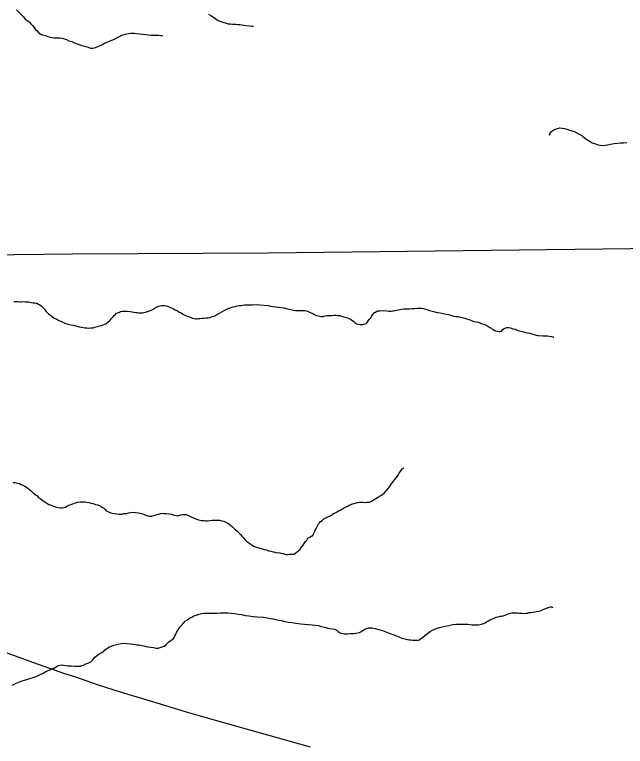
# Model space of a CAD drawing. Extents: x 2010165 to 2382125, y 1060529 to 1407316.
# Drawn here: x 2157848 to 2164475, y 1213235 to 1221171 of the extents above; entities that cross this region are included whole.
import ezdxf

# ---------------------------------------------------------------- set-up
doc = ezdxf.new("R2010")
doc.units = 0
for name, color, linetype in [('GM_X_City_Street', 7, 'Continuous'), ('GM_X_Interstate_Route', 7, 'Continuous'), ('GM_X_Minor_River', 7, 'Continuous')]:
    doc.layers.add(name, color=color, linetype=linetype)

msp = doc.modelspace()

# ---------------------------------------------------------------- linework, layer by layer
at = {"layer": 'GM_X_City_Street'}
msp.add_lwpolyline([(2156588.9, 1218553.8), (2158477.6, 1218575.9), (2160599.4, 1218587.6), (2164832.8, 1218637)], dxfattribs=at)
at = {"layer": 'GM_X_Interstate_Route'}
msp.add_lwpolyline([(2157533.3, 1214334), (2158002.1, 1214161.9), (2158377.1, 1214027.4), (2158509.7, 1213988.2), (2158744.4, 1213905.6), (2158924.8, 1213848.8), (2159076.2, 1213802.5), (2159379.2, 1213710.1), (2159580.3, 1213649.6), (2159734.6, 1213603.4), (2159886, 1213557.2), (2160037.5, 1213514.6), (2161053.7, 1213230.8)], dxfattribs=at)
at = {"layer": 'GM_X_Minor_River'}
for points in [[(2157868, 1221224.4), (2157926.9, 1221167), (2157945.2, 1221147.1), (2157963.5, 1221123.3), (2157989.8, 1221105.5), (2158008, 1221089.7), (2158024.3, 1221071.8), (2158040.6, 1221054), (2158058.9, 1221032.1), (2158075.2, 1221010.3), (2158091.4, 1220994.4), (2158105.7, 1220978.5), (2158119.9, 1220964.7), (2158136, 1220956.8), (2158152.1, 1220951), (2158182.3, 1220943.3), (2158206.4, 1220933.6), (2158232.6, 1220925.9), (2158256.7, 1220922.2), (2158274.7, 1220920.4), (2158294.7, 1220920.6), (2158316.8, 1220918.9), (2158340.8, 1220919.2), (2158364.9, 1220915.5), (2158387, 1220909.7), (2158411.2, 1220902), (2158437.4, 1220888.3), (2158469.6, 1220878.6), (2158491.8, 1220868.9), (2158513.9, 1220859.1), (2158538.1, 1220849.4), (2158562.3, 1220839.6), (2158592.4, 1220832), (2158620.6, 1220824.3), (2158646.7, 1220816.6), (2158672.9, 1220808.9), (2158694.9, 1220807.1), (2158714.9, 1220809.4)], [(2159952.3, 1221175.6), (2159978.5, 1221159.9), (2160004.8, 1221144.2), (2160031.1, 1221124.4), (2160057.3, 1221108.7), (2160083.5, 1221097), (2160117.7, 1221085.4), (2160141.9, 1221077.6), (2160164, 1221071.9), (2160188.1, 1221070.2), (2160210.1, 1221068.4), (2160228.2, 1221066.6), (2160248.2, 1221066.9)], [(2160248.2, 1221066.9), (2160268.3, 1221065.1), (2160290.3, 1221063.4), (2160356.6, 1221054.2), (2160396.7, 1221048.6), (2160420.8, 1221046.9), (2160434.8, 1221045.1), (2160438.8, 1221045.1)], [(2158714.9, 1220809.4), (2158744.8, 1220821.8), (2158774.7, 1220836.2), (2158800.6, 1220846.6), (2158822.4, 1220860.9), (2158848.3, 1220871.2), (2158868.3, 1220879.5), (2158884.2, 1220887.7), (2158904.1, 1220894), (2158924.1, 1220902.2), (2158947.9, 1220914.6), (2158977.8, 1220931), (2159009.6, 1220949.4), (2159045.5, 1220957.9), (2159105.5, 1220970.7), (2159123.5, 1220970.9), (2159143.5, 1220971.1), (2159171.6, 1220967.5), (2159205.7, 1220963.9), (2159237.9, 1220960.3), (2159270, 1220954.6), (2159298.1, 1220950.9), (2159330.2, 1220947.3), (2159350.2, 1220947.6), (2159374.3, 1220947.9), (2159396.3, 1220948.1), (2159414.3, 1220948.4), (2159430.4, 1220944.6), (2159442.4, 1220944.7), (2159454.5, 1220942.8)], [(2163649.8, 1219864.5), (2163665.4, 1219900.8), (2163649.7, 1219874.5), (2163665.4, 1219900.8), (2163689.3, 1219913.1), (2163699.2, 1219921.2), (2163711.1, 1219929.4), (2163763, 1219942.1), (2163789.1, 1219940.4), (2163813.2, 1219936.7), (2163839.3, 1219929), (2163867.5, 1219919.3), (2163907.7, 1219905.7), (2163933.9, 1219896), (2163982.3, 1219870.5), (2164000.5, 1219860.7), (2164014.6, 1219850.9), (2164026.8, 1219839), (2164041, 1219827.1), (2164057.2, 1219817.3), (2164073.3, 1219805.4), (2164093.5, 1219793.6), (2164115.7, 1219779.9), (2164149.9, 1219770.2), (2164176.1, 1219760.5), (2164202.2, 1219754.8), (2164228.3, 1219753.1), (2164254.3, 1219753.5), (2164282.3, 1219759.8), (2164314.3, 1219766.2), (2164352.2, 1219772.7), (2164388.3, 1219777.2), (2164422.3, 1219781.6), (2164454.3, 1219782), (2164490.3, 1219784.4)], [(2157839.3, 1218059.9), (2157853.4, 1218058.1), (2157867.4, 1218058.2), (2157885.4, 1218058.5), (2157903.5, 1218056.7), (2157919.5, 1218056.9), (2157939.5, 1218059.1), (2157967.6, 1218057.5), (2157983.6, 1218057.7), (2157997.6, 1218055.8), (2158011.7, 1218052), (2158031.8, 1218048.2), (2158049.9, 1218046.4), (2158065.9, 1218044.6), (2158079.9, 1218042.8), (2158090, 1218040.9), (2158108.1, 1218031.1), (2158122.3, 1218023.2), (2158134.4, 1218013.4), (2158146.6, 1218001.5), (2158156.8, 1217991.6), (2158166.9, 1217979.6), (2158177.1, 1217967.7), (2158189.3, 1217951.8), (2158203.5, 1217938), (2158219.7, 1217924.1), (2158235.9, 1217910.3), (2158256.2, 1217896.5), (2158278.4, 1217878.7), (2158306.6, 1217867), (2158328.8, 1217855.2), (2158349, 1217845.4), (2158369.2, 1217835.6), (2158387.3, 1217829.8), (2158401.4, 1217822), (2158419.5, 1217816.2), (2158437.6, 1217810.4), (2158459.7, 1217806.6), (2158481.8, 1217802.9), (2158552.1, 1217785.7), (2158572.2, 1217779.9), (2158590.3, 1217778.2), (2158610.4, 1217774.4), (2158632.4, 1217772.6), (2158652.5, 1217770.9), (2158670.5, 1217773.1)], [(2158670.5, 1217773.1), (2158686.5, 1217775.3), (2158700.5, 1217775.5), (2158714.5, 1217779.7), (2158728.4, 1217783.9), (2158752.4, 1217790.2), (2158770.4, 1217796.4), (2158792.3, 1217800.7), (2158810.3, 1217806.9), (2158826.2, 1217813.1), (2158838.2, 1217817.3), (2158848.1, 1217823.4), (2158860, 1217835.6), (2158875.8, 1217849.9), (2158889.7, 1217862.1), (2158899.6, 1217874.2), (2158915.3, 1217894.5), (2158927.2, 1217906.7), (2158939.1, 1217916.8), (2158950.9, 1217929), (2158964.9, 1217935.2), (2158974.8, 1217939.4), (2158984.8, 1217945.5), (2159000.7, 1217951.7), (2159016.7, 1217955.9), (2159030.7, 1217956.1), (2159048.7, 1217956.3), (2159068.8, 1217954.6), (2159100.9, 1217950.9), (2159123, 1217949.2), (2159143.1, 1217945.4), (2159163.1, 1217941.7), (2159179.2, 1217939.8), (2159197.2, 1217938.1), (2159215.3, 1217936.3), (2159235.3, 1217936.5), (2159249.3, 1217938.7), (2159269.3, 1217943), (2159291.2, 1217951.2), (2159321.1, 1217963.6), (2159341.1, 1217969.9), (2159353, 1217976.1), (2159362.9, 1217984.2), (2159372.9, 1217990.4), (2159410.7, 1218008.9), (2159426.7, 1218013.1), (2159446.7, 1218015.3), (2159460.7, 1218017.5), (2159476.7, 1218015.7), (2159496.8, 1218011.9), (2159512.9, 1218006.1), (2159531, 1217998.3), (2159551.2, 1217990.5), (2159571.3, 1217980.8), (2159591.5, 1217969), (2159613.7, 1217957.2), (2159633.9, 1217945.4), (2159654.1, 1217935.6), (2159674.3, 1217923.8), (2159696.4, 1217912.1), (2159730.7, 1217898.4), (2159754.8, 1217888.7), (2159777, 1217878.9), (2159797.1, 1217875.2), (2159815.2, 1217873.4), (2159829.2, 1217871.6), (2159841.2, 1217873.7), (2159859.2, 1217875.9), (2159881.2, 1217878.2), (2159903.2, 1217880.5), (2159927.2, 1217880.8), (2159945.3, 1217883), (2159969.2, 1217887.3), (2159991.2, 1217895.6), (2160019.1, 1217906), (2160042.9, 1217920.3), (2160070.8, 1217934.7), (2160096.7, 1217949.1), (2160122.5, 1217963.4), (2160150.4, 1217977.8), (2160176.3, 1217988.1), (2160198.2, 1217996.4), (2160220.2, 1218002.7), (2160244.2, 1218007), (2160262.1, 1218013.3), (2160284.1, 1218015.6), (2160306.1, 1218017.8), (2160324.1, 1218020.1), (2160344.1, 1218022.3), (2160368.1, 1218024.6), (2160398.2, 1218025), (2160430.3, 1218023.3), (2160470.3, 1218025.8), (2160508.4, 1218024.3), (2160598.7, 1218015.4), (2160624.8, 1218009.7), (2160650.9, 1218006), (2160681, 1218002.3), (2160715.1, 1217998.7), (2160743.2, 1217993.1), (2160767.3, 1217989.3)], [(2160767.3, 1217989.3), (2160789.4, 1217983.6), (2160809.5, 1217979.8), (2160825.6, 1217976), (2160845.6, 1217972.2), (2160857.7, 1217968.4), (2160873.8, 1217964.6), (2160893.9, 1217962.8), (2160911.9, 1217961), (2160931.9, 1217961.3), (2160951.9, 1217963.5), (2160972, 1217961.7), (2160994, 1217962), (2161016.1, 1217958.3), (2161034.3, 1217950.5), (2161054.5, 1217938.7), (2161082.6, 1217929), (2161102.8, 1217917.2), (2161123, 1217909.4), (2161141.1, 1217903.6), (2161159.1, 1217899.8), (2161179.2, 1217898.1), (2161199.2, 1217898.3), (2161217.2, 1217902.5), (2161239.2, 1217906.8), (2161267.2, 1217909.2), (2161289.2, 1217909.4), (2161313.3, 1217909.7), (2161333.3, 1217910), (2161351.4, 1217908.2), (2161371.4, 1217906.4), (2161395.5, 1217900.7), (2161419.6, 1217895), (2161445.8, 1217887.3), (2161472, 1217877.6), (2161492.1, 1217869.8), (2161508.3, 1217857.9), (2161524.5, 1217846.1), (2161540.7, 1217830.3), (2161560.9, 1217818.5), (2161577, 1217812.6), (2161593.1, 1217808.8), (2161609.1, 1217809), (2161625.1, 1217809.2), (2161663, 1217821.7), (2161672.9, 1217831.9), (2161684.7, 1217850.1), (2161698.5, 1217868.3), (2161712.3, 1217882.5), (2161720.2, 1217896.6), (2161728, 1217906.8), (2161733.9, 1217916.9), (2161741.8, 1217927), (2161753.7, 1217939.2), (2161763.6, 1217945.3), (2161777.5, 1217953.5), (2161787.5, 1217957.7), (2161809.5, 1217959.9), (2161851.5, 1217960.4), (2161885.6, 1217956.9), (2161911.7, 1217955.2), (2161931.8, 1217955.4), (2161947.8, 1217957.6), (2161959.7, 1217959.8), (2161975.7, 1217962), (2161991.7, 1217966.2), (2162009.7, 1217968.4), (2162027.7, 1217972.6), (2162043.7, 1217976.8), (2162069.7, 1217979.2), (2162087.7, 1217979.4), (2162107.7, 1217981.6), (2162133.8, 1217981.9), (2162159.8, 1217984.3), (2162185.8, 1217984.6), (2162213.8, 1217986.9), (2162239.9, 1217987.3), (2162267.9, 1217985.6), (2162294.1, 1217979.9), (2162320.2, 1217974.2), (2162348.4, 1217962.5), (2162392.6, 1217951), (2162430.8, 1217941.4), (2162464.9, 1217935.8), (2162497.1, 1217928.2), (2162529.2, 1217922.6), (2162557.3, 1217916.9), (2162581.5, 1217911.2), (2162599.6, 1217905.4), (2162617.6, 1217901.6), (2162637.7, 1217897.8), (2162659.8, 1217896.1), (2162718.1, 1217882.8), (2162736.1, 1217879), (2162752.2, 1217873.1), (2162774.4, 1217863.4), (2162798.6, 1217855.6), (2162818.7, 1217847.9), (2162838.8, 1217844.1), (2162856.9, 1217840.3), (2162877, 1217834.5)], [(2162877, 1217834.5), (2162897.1, 1217826.8), (2162919.3, 1217819), (2162937.3, 1217813.2), (2162953.5, 1217805.4), (2162969.6, 1217799.6), (2162981.7, 1217793.7), (2162993.8, 1217785.8), (2163006, 1217775.9), (2163020.1, 1217766.1), (2163036.2, 1217758.2), (2163050.4, 1217750.4), (2163064.5, 1217742.5), (2163086.6, 1217736.8), (2163100.7, 1217734.9), (2163112.7, 1217733.1), (2163130.7, 1217739.3), (2163146.4, 1217757.6), (2163160.3, 1217767.8), (2163170.3, 1217771.9), (2163188.2, 1217778.1), (2163198.3, 1217778.3), (2163208.3, 1217776.4), (2163228.4, 1217772.6), (2163254.5, 1217764.9), (2163278.7, 1217759.2), (2163300.8, 1217749.4), (2163327, 1217741.7), (2163353.1, 1217734), (2163373.2, 1217730.2), (2163391.3, 1217724.4), (2163411.4, 1217718.7), (2163437.5, 1217715), (2163459.6, 1217707.2), (2163485.8, 1217701.5), (2163505.9, 1217695.8), (2163524, 1217692), (2163536, 1217690.1), (2163580.1, 1217686.6), (2163604.2, 1217686.9), (2163628.2, 1217687.2), (2163648.3, 1217685.4), (2163672.4, 1217679.7), (2163684.4, 1217675.9), (2163694.5, 1217674), (2163698.5, 1217674), (2163696.5, 1217674)], [(2160924, 1215352.8), (2160935.9, 1215363), (2160945.8, 1215369.2), (2160949.7, 1215379.2), (2160963.5, 1215397.5), (2160977.3, 1215415.7), (2160989, 1215435.9), (2161004.8, 1215456.2), (2161016.6, 1215472.4), (2161030.4, 1215492.6), (2161050.2, 1215504.9), (2161066.2, 1215513.1), (2161078.1, 1215517.2), (2161089.9, 1215531.4), (2161095.8, 1215545.6), (2161103.5, 1215567.7), (2161113.3, 1215587.9), (2161121.1, 1215598), (2161136.7, 1215632.3), (2161144.5, 1215646.5), (2161156.4, 1215660.7), (2161168.2, 1215672.8), (2161184.1, 1215685.1), (2161201.9, 1215701.3), (2161223.8, 1215711.6), (2161239.7, 1215721.9), (2161251.7, 1215726), (2161261.6, 1215730.2), (2161271.6, 1215736.3), (2161283.6, 1215740.5), (2161299.5, 1215748.7), (2161309.4, 1215758.8), (2161325.3, 1215767.1), (2161339.2, 1215773.2), (2161349.2, 1215779.4), (2161363, 1215789.6), (2161379, 1215797.8), (2161398.9, 1215808.1), (2161418.7, 1215820.4), (2161438.7, 1215828.6), (2161452.6, 1215834.8), (2161464.6, 1215841), (2161478.5, 1215849.2), (2161488.4, 1215853.3), (2161500.4, 1215857.5), (2161510.3, 1215863.6), (2161530.3, 1215869.9), (2161544.3, 1215874.1), (2161560.2, 1215878.3), (2161574.2, 1215880.4), (2161588.2, 1215882.6), (2161606.2, 1215884.8), (2161622.3, 1215883), (2161646.3, 1215881.3), (2161670.4, 1215881.6), (2161688.4, 1215881.8), (2161698.4, 1215884), (2161714.3, 1215892.2), (2161730.2, 1215900.4), (2161748.1, 1215910.7), (2161766, 1215922.9), (2161785.9, 1215935.2), (2161807.8, 1215947.5), (2161827.6, 1215959.8), (2161843.5, 1215970), (2161857.4, 1215982.2), (2161906.7, 1216039), (2161926.4, 1216067.3), (2161948.1, 1216095.7), (2161969.7, 1216124), (2161991.4, 1216152.4), (2162009.1, 1216174.7), (2162020.9, 1216196.9), (2162036.6, 1216223.2), (2162054.3, 1216245.4), (2162066.2, 1216253.6), (2162068.2, 1216253.6), (2162070.2, 1216255.7)], [(2157830.9, 1216097.5), (2157849, 1216095.8), (2157865.1, 1216091.9), (2157881.1, 1216090.1), (2157899.2, 1216084.3), (2157917.4, 1216076.5), (2157937.5, 1216066.7), (2157957.7, 1216057), (2157975.8, 1216047.1), (2157994.1, 1216031.3), (2158012.3, 1216017.5), (2158030.5, 1216001.7), (2158048.8, 1215983.8), (2158069, 1215968), (2158087.2, 1215954.2), (2158101.5, 1215936.3), (2158123.7, 1215922.6), (2158139.9, 1215910.7), (2158156.1, 1215898.9), (2158176.3, 1215885.1), (2158198.5, 1215871.3), (2158220.7, 1215859.5), (2158238.8, 1215853.7), (2158252.9, 1215847.9), (2158271, 1215840.1), (2158291.2, 1215832.3), (2158317.3, 1215826.6), (2158347.4, 1215821), (2158365.5, 1215821.2), (2158383.4, 1215825.4), (2158399.4, 1215829.6), (2158409.3, 1215835.8), (2158421.3, 1215841.9), (2158435.2, 1215850.1), (2158451.2, 1215854.3), (2158467.1, 1215862.6), (2158528.9, 1215883.4), (2158559, 1215885.7), (2158585, 1215888.1), (2158611, 1215886.4), (2158633.1, 1215882.6), (2158655.2, 1215878.9), (2158675.3, 1215873.1), (2158701.4, 1215867.4), (2158725.6, 1215859.7), (2158747.7, 1215853.9), (2158767.8, 1215848.2), (2158784, 1215838.3), (2158802.1, 1215826.5)], [(2158802.1, 1215826.5), (2158814.3, 1215816.6), (2158828.5, 1215802.8), (2158842.7, 1215790.9), (2158860.8, 1215781.1), (2158881, 1215771.3), (2158901.1, 1215765.5), (2158927.2, 1215759.8), (2158955.3, 1215756.2), (2158983.4, 1215754.5), (2159009.4, 1215754.8), (2159031.4, 1215759.1), (2159061.4, 1215761.5), (2159085.4, 1215765.8), (2159109.4, 1215770.1), (2159135.4, 1215774.4), (2159163.5, 1215772.8), (2159191.6, 1215769.1), (2159219.7, 1215761.4), (2159245.9, 1215751.7), (2159270, 1215744), (2159292.2, 1215736.2), (2159312.3, 1215732.4), (2159336.3, 1215732.7), (2159354.3, 1215737), (2159372.2, 1215743.2), (2159392.2, 1215749.5), (2159408.1, 1215753.7), (2159422.1, 1215757.9), (2159434.1, 1215760), (2159450.1, 1215762.2), (2159468.2, 1215760.4), (2159492.2, 1215758.7), (2159520.3, 1215757), (2159548.4, 1215751.4), (2159580.6, 1215743.7), (2159600.7, 1215738), (2159618.8, 1215734.2), (2159652.7, 1215744.6), (2159668.7, 1215748.8), (2159686.7, 1215751.1), (2159704.7, 1215749.3), (2159724.8, 1215743.5), (2159743, 1215735.7), (2159771.2, 1215722), (2159795.4, 1215710.2), (2159819.5, 1215700.5), (2159841.7, 1215692.8), (2159859.8, 1215689), (2159873.8, 1215685.1), (2159889.9, 1215683.3), (2159903.9, 1215683.5), (2159918, 1215681.6), (2159940, 1215681.9), (2159966, 1215684.2), (2159992, 1215686.6), (2160022, 1215688.9), (2160042.1, 1215689.2), (2160060.1, 1215689.4), (2160074.2, 1215687.6), (2160094.3, 1215681.8), (2160116.4, 1215676.1), (2160138.5, 1215666.3), (2160160.7, 1215656.5), (2160176.9, 1215644.7), (2160195.1, 1215630.9), (2160211.3, 1215617), (2160231.6, 1215599.2), (2160245.8, 1215583.3), (2160262, 1215567.5), (2160280.3, 1215551.6), (2160298.6, 1215533.8), (2160314.8, 1215513.9), (2160331.1, 1215496.1), (2160347.4, 1215478.2), (2160367.6, 1215458.4), (2160387.9, 1215442.6), (2160412.1, 1215426.9), (2160440.5, 1215407.1), (2160484.7, 1215391.6), (2160523, 1215380.1), (2160555.1, 1215370.4), (2160579.2, 1215364.7), (2160603.4, 1215357), (2160629.5, 1215351.3), (2160653.6, 1215345.5), (2160669.7, 1215341.7), (2160683.8, 1215337.9), (2160723.9, 1215332.4), (2160738, 1215330.5), (2160754, 1215326.7), (2160764.1, 1215324.8), (2160778.2, 1215321), (2160794.2, 1215317.2), (2160808.3, 1215315.3), (2160826.3, 1215319.6), (2160868.3, 1215320.1), (2160886.4, 1215320.3), (2160896.2, 1215332.4), (2160912.1, 1215344.7), (2160924, 1215352.8)], [(2159248.5, 1214325.2), (2159274.6, 1214319.5), (2159296.7, 1214315.8), (2159324.8, 1214312.1), (2159353, 1214306.4), (2159383.1, 1214300.8), (2159407.1, 1214299.1), (2159471, 1214319.9), (2159492.8, 1214340.2), (2159520.5, 1214366.6), (2159558.2, 1214393.2), (2159572.1, 1214403.4), (2159579.9, 1214415.5), (2159587.7, 1214431.7), (2159595.5, 1214449.8), (2159605.3, 1214468), (2159615, 1214488.2), (2159628.7, 1214512.4), (2159644.5, 1214532.7), (2159660.3, 1214550.9), (2159680.1, 1214571.2), (2159699.8, 1214593.6), (2159723.7, 1214607.9), (2159743.5, 1214624.2), (2159769.4, 1214636.5), (2159793.2, 1214648.9), (2159821.2, 1214659.2), (2159845.1, 1214667.6), (2159875.1, 1214673.9), (2159903, 1214678.3), (2159933.1, 1214680.7), (2159963.1, 1214681), (2159991.2, 1214679.4), (2160041.3, 1214680), (2160081.3, 1214682.5), (2160121.4, 1214683), (2160161.4, 1214683.4), (2160199.5, 1214679.9), (2160237.7, 1214676.3), (2160273.8, 1214668.8), (2160309.9, 1214663.2), (2160348.1, 1214655.6), (2160390.3, 1214650.1), (2160434.4, 1214644.6), (2160480.5, 1214641.2), (2160548.7, 1214636), (2160590.9, 1214628.5), (2160623, 1214622.9), (2160653.1, 1214617.2), (2160681.3, 1214611.6), (2160709.4, 1214603.9), (2160741.5, 1214598.2), (2160779.7, 1214590.7), (2160819.9, 1214583.1), (2160858, 1214577.6), (2160898.2, 1214572.1), (2160952.3, 1214564.7), (2161076.7, 1214554.2), (2161112.8, 1214550.6), (2161144.9, 1214545), (2161171.1, 1214535.3), (2161197.2, 1214529.6), (2161223.3, 1214523.9), (2161247.5, 1214518.2), (2161269.6, 1214514.4), (2161293.7, 1214508.7), (2161319.8, 1214505), (2161335.9, 1214499.2), (2161348, 1214491.3), (2161360.1, 1214481.4), (2161372.3, 1214469.5), (2161388.4, 1214463.7), (2161404.5, 1214457.9), (2161422.6, 1214456.1), (2161442.6, 1214454.3), (2161464.6, 1214456.6), (2161488.7, 1214458.9), (2161526.7, 1214459.4), (2161550.7, 1214461.7), (2161570.7, 1214465.9), (2161588.7, 1214470.2), (2161602.6, 1214476.3), (2161618.5, 1214488.6), (2161640.4, 1214500.9), (2161664.2, 1214513.2), (2161686.2, 1214519.5), (2161698.2, 1214521.6), (2161712.2, 1214521.8), (2161728.3, 1214520), (2161758.4, 1214512.4), (2161786.6, 1214504.7), (2161814.7, 1214497), (2161838.8, 1214491.3), (2161857, 1214483.5), (2161877.1, 1214477.7), (2161893.2, 1214469.9), (2161911.3, 1214462.1), (2161931.5, 1214454.3), (2161955.6, 1214446.6), (2161981.8, 1214436.8), (2162018.1, 1214421.2)], [(2162018.1, 1214421.2), (2162050.3, 1214409.6), (2162082.4, 1214399.9), (2162110.6, 1214394.3), (2162128.7, 1214390.5), (2162146.7, 1214388.7), (2162164.8, 1214386.9), (2162226.9, 1214385.7), (2162242.9, 1214389.9), (2162252.7, 1214400), (2162274.6, 1214416.3), (2162300.3, 1214436.7), (2162328.1, 1214459.1), (2162355.9, 1214479.5), (2162383.7, 1214493.9), (2162407.6, 1214506.2), (2162431.5, 1214516.6), (2162457.5, 1214524.9), (2162485.4, 1214531.3), (2162519.4, 1214539.7), (2162557.4, 1214546.2), (2162603.3, 1214554.8), (2162633.3, 1214559.1), (2162661.4, 1214559.5), (2162687.4, 1214559.8), (2162713.4, 1214560.1), (2162737.5, 1214560.4), (2162763.6, 1214558.7), (2162787.6, 1214555), (2162811.7, 1214553.3), (2162833.8, 1214551.6), (2162857.8, 1214553.9), (2162879.8, 1214554.1), (2162913.8, 1214560.6), (2162935.7, 1214566.9), (2162951.7, 1214575.1), (2162969.6, 1214585.3), (2162989.4, 1214597.6), (2163009.3, 1214607.9), (2163029.2, 1214618.2), (2163049.2, 1214626.4), (2163069.1, 1214634.7), (2163095, 1214641), (2163115, 1214645.3), (2163135, 1214647.5), (2163147, 1214651.7), (2163161, 1214653.9), (2163171, 1214658), (2163184.9, 1214664.2), (2163202.8, 1214672.4), (2163222.8, 1214678.7), (2163242.8, 1214683), (2163264.8, 1214683.2), (2163286.8, 1214683.5), (2163306.9, 1214683.7), (2163322.9, 1214679.9), (2163351, 1214678.3), (2163391.1, 1214676.8), (2163401.1, 1214678.9), (2163415.1, 1214681.1), (2163431.1, 1214685.3), (2163449.1, 1214687.5), (2163473, 1214691.8), (2163493, 1214694.1), (2163511, 1214696.3), (2163537, 1214700.6), (2163549, 1214704.8), (2163566.9, 1214713), (2163588.9, 1214721.3), (2163612.8, 1214729.6), (2163636.7, 1214739.9), (2163662.7, 1214746.3), (2163678.7, 1214748.5), (2163680.7, 1214748.5), (2163682.8, 1214740.5), (2163684.8, 1214736.5)], [(2157825.6, 1213898.5), (2157865.4, 1213919.1), (2157901.3, 1213933.5), (2157941.2, 1213948.1), (2157979.1, 1213960.6), (2158013, 1213969), (2158039, 1213977.4), (2158060.9, 1213983.6), (2158080.8, 1213993.9), (2158102.7, 1214004.2), (2158126.7, 1214014.5), (2158152.6, 1214024.9), (2158180.4, 1214041.3), (2158272, 1214084.5), (2158289.9, 1214094.8), (2158309.8, 1214105.1), (2158325.7, 1214111.3), (2158343.7, 1214115.5), (2158359.7, 1214117.7), (2158377.8, 1214115.9), (2158399.8, 1214112.2), (2158427.9, 1214108.5), (2158466, 1214107), (2158498.1, 1214105.4), (2158524.2, 1214103.7), (2158546.2, 1214103.9), (2158562.2, 1214106.1), (2158576.2, 1214110.3), (2158594.1, 1214116.6), (2158622, 1214128.9), (2158651.9, 1214141.3), (2158673.8, 1214151.6), (2158693.6, 1214167.9), (2158717.2, 1214200.3), (2158760.9, 1214233), (2158792.7, 1214253.4), (2158808.6, 1214263.6), (2158818.5, 1214271.8), (2158828.4, 1214279.9), (2158844.2, 1214294.2), (2158858.1, 1214304.4), (2158876, 1214314.6), (2158898, 1214320.9), (2158925.9, 1214331.3), (2158969.8, 1214343.9), (2159003.8, 1214350.3), (2159035.8, 1214352.7), (2159069.9, 1214351.1), (2159104, 1214345.5), (2159132.1, 1214341.8), (2159154.2, 1214338.1), (2159174.3, 1214336.3), (2159196.3, 1214334.6), (2159214.4, 1214330.8), (2159232.4, 1214329), (2159248.5, 1214325.2)]]:
    msp.add_lwpolyline(points, dxfattribs=at)

doc.saveas('drawing.dxf')
